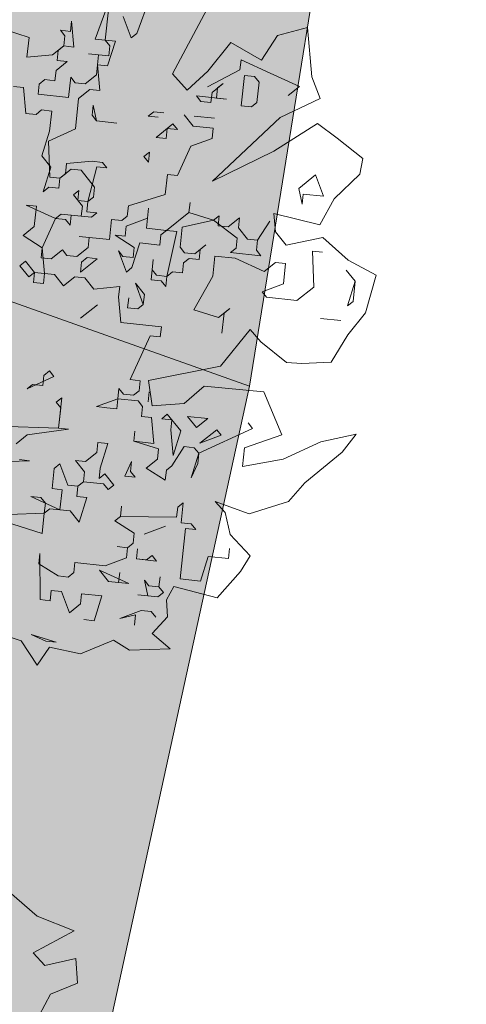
# Model space of a CAD drawing. Header units: metres. Extents: x -228 to 168, y -124 to 293.
# Tile 501 of 613: x 110.78 to 114.18, y 58.54 to 66.04. Entities that reach past the tile are written whole.
import ezdxf

# ---------------------------------------------------------------- set-up
doc = ezdxf.new("R2010")
doc.units = ezdxf.units.M
doc.header["$MEASUREMENT"] = 0
doc.layers.add('Bepflanzung.3 _ UMGEBUNG', color=7, linetype='Continuous')
doc.layers.add('Parzellen.3 _ UMGEBUNG', color=7, linetype='Continuous')

msp = doc.modelspace()

# ---------------------------------------------------------------- hatches: boundary and pattern name
at = {"layer": 'Parzellen.3 _ UMGEBUNG', "linetype": 'Continuous', "lineweight": 18, "true_color": 0xfafafa}
for points in [[(58.8694, 89.5409), (73.5372, 77.1035), (112.5289, 63.2488), (116.8218, 89.85), (121.5041, 103.873), (93.3194, 128.6806)], [(45.9368, 75.7239), (110.1974, 52.5824), (112.5289, 63.2488), (73.5372, 77.1035), (58.8694, 89.5409)]]:
    msp.add_hatch(color=7, dxfattribs=at).paths.add_polyline_path(points)

# ---------------------------------------------------------------- linework, layer by layer
at = {"layer": 'Bepflanzung.3 _ UMGEBUNG', "color": 33, "linetype": 'Continuous', "lineweight": 18, "true_color": 0xa89c73}
for p, q in [((111.354, 65.8936), (111.4639, 66.1929)), ((111.7797, 66.2368), (111.6698, 65.9375)), ((111.4557, 66.116), (111.4309, 65.8854)), ((111.9433, 65.6301), (112.2036, 66.1199)), ((111.6272, 65.9032), (111.5669, 66.0652)), ((110.6621, 65.9678), (110.8519, 65.9066)), ((111.1234, 65.9184), (111.0891, 65.9609)), ((111.0891, 65.9609), (111.1659, 65.9527)), ((111.1659, 65.9527), (111.1742, 66.0296)), ((111.1742, 66.0296), (111.192, 65.8332)), ((112.9697, 65.9821), (112.7418, 65.9223)), ((113.0032, 65.6067), (112.9697, 65.9821)), ((110.8519, 65.9066), (110.8337, 65.755)), ((111.1151, 65.8415), (111.1234, 65.9184)), ((111.4309, 65.8854), (111.354, 65.8936)), ((111.4652, 65.8428), (111.4309, 65.8854)), ((111.4309, 65.8854), (111.5078, 65.8771)), ((111.6698, 65.9375), (111.6272, 65.9032)), ((112.7418, 65.9223), (112.6195, 65.732)), ((111.03, 65.7728), (111.1151, 65.8415)), ((111.0726, 65.8071), (111.0643, 65.7303)), ((111.1151, 65.8415), (111.0726, 65.8071)), ((111.192, 65.8332), (111.1151, 65.8415)), ((111.5078, 65.8771), (111.4487, 65.689)), ((111.457, 65.7659), (111.4652, 65.8428)), ((112.3863, 65.8672), (112.2127, 65.6503)), ((112.6195, 65.732), (112.3863, 65.8672)), ((110.8337, 65.755), (111.03, 65.7728)), ((111.3801, 65.7742), (111.3032, 65.7824)), ((111.3032, 65.7824), (111.457, 65.7659)), ((111.3636, 65.6204), (111.3801, 65.7742)), ((112.4565, 65.6587), (112.4647, 65.7356)), ((112.4647, 65.7356), (112.6871, 65.634)), ((111.1412, 65.722), (111.0561, 65.6534)), ((111.0643, 65.7303), (111.1412, 65.722)), ((111.4487, 65.689), (111.3719, 65.6973)), ((111.3719, 65.6973), (111.3897, 65.5009)), ((112.2093, 65.5297), (112.4565, 65.6587)), ((110.9709, 65.5847), (110.9284, 65.5504)), ((111.0478, 65.5765), (110.9709, 65.5847)), ((111.0561, 65.6534), (111.0478, 65.5765)), ((111.1508, 65.4488), (111.1673, 65.6026)), ((111.1673, 65.6026), (111.2016, 65.56)), ((111.2785, 65.5518), (111.3636, 65.6204)), ((112.0552, 65.5036), (111.9433, 65.6301)), ((112.2127, 65.6503), (112.0552, 65.5036)), ((112.4661, 65.3855), (112.4908, 65.6161)), ((112.4908, 65.6161), (112.5677, 65.6079)), ((112.5677, 65.6079), (112.602, 65.5653)), ((112.6871, 65.634), (112.9095, 65.5324)), ((113.0669, 65.4407), (113.0032, 65.6067)), ((110.8089, 65.5244), (110.732, 65.5326)), ((110.8267, 65.328), (110.8089, 65.5244)), ((110.9284, 65.5504), (110.9201, 65.4735)), ((111.2016, 65.56), (111.2785, 65.5518)), ((111.3128, 65.5092), (111.2277, 65.4406)), ((111.3897, 65.5009), (111.3128, 65.5092)), ((112.2437, 65.4871), (112.3288, 65.5558)), ((112.2862, 65.5214), (112.278, 65.4446)), ((112.3288, 65.5558), (112.2862, 65.5214)), ((112.602, 65.5653), (112.5855, 65.4116)), ((112.9095, 65.5324), (112.8244, 65.4637)), ((110.9201, 65.4735), (111.1508, 65.4488)), ((111.2277, 65.4406), (111.2029, 65.2099)), ((112.3549, 65.4363), (112.1242, 65.461)), ((112.1242, 65.461), (112.1585, 65.4185)), ((112.2354, 65.4102), (112.2437, 65.4871)), ((112.278, 65.4446), (112.3549, 65.4363)), ((112.7636, 65.2967), (113.0669, 65.4407)), ((111.3389, 65.3897), (111.3306, 65.3129)), ((111.3649, 65.2703), (111.3389, 65.3897)), ((112.1585, 65.4185), (112.2354, 65.4102)), ((112.5429, 65.3772), (112.4661, 65.3855)), ((112.5855, 65.4116), (112.5429, 65.3772)), ((110.9036, 65.3198), (110.8267, 65.328)), ((110.9462, 65.3541), (110.9036, 65.3198)), ((111.0231, 65.3458), (110.9462, 65.3541)), ((111.0066, 65.1921), (111.0231, 65.3458)), ((111.3306, 65.3129), (111.3649, 65.2703)), ((111.7576, 65.3059), (111.8002, 65.3403)), ((111.8345, 65.2977), (111.7576, 65.3059)), ((111.8002, 65.3403), (111.8771, 65.332)), ((112.0995, 65.2304), (112.0308, 65.3155)), ((112.1077, 65.3073), (112.2615, 65.2908)), ((112.2615, 65.2908), (112.1077, 65.3073)), ((112.2482, 64.8122), (112.7636, 65.2967)), ((111.2029, 65.2099), (110.9983, 65.1152)), ((111.3649, 65.2703), (111.5187, 65.2538)), ((111.5187, 65.2538), (111.3649, 65.2703)), ((111.818, 65.1439), (111.9457, 65.2469)), ((111.9031, 65.2126), (111.8949, 65.1357)), ((111.98, 65.2043), (111.9031, 65.2126)), ((111.9457, 65.2469), (111.98, 65.2043)), ((112.2532, 65.2139), (112.0995, 65.2304)), ((112.245, 65.137), (112.2532, 65.2139)), ((113.0476, 65.2499), (112.7143, 65.0403)), ((113.196, 65.1391), (113.0476, 65.2499)), ((110.9475, 65.004), (111.0066, 65.1921)), ((111.8949, 65.1357), (111.818, 65.1439)), ((112.083, 65.0766), (112.245, 65.137)), ((113.3914, 64.9846), (113.196, 65.1391)), ((110.9983, 65.1152), (111.0079, 64.842)), ((111.9814, 64.8542), (112.083, 65.0766)), ((111.0162, 64.9189), (110.9475, 65.004)), ((111.7246, 64.9984), (111.7672, 65.0327)), ((111.7589, 64.9558), (111.7246, 64.9984)), ((111.7672, 65.0327), (111.7589, 64.9558)), ((112.7143, 65.0403), (112.2482, 64.8122)), ((113.3683, 64.8644), (113.3914, 64.9846)), ((110.9571, 64.7308), (111.0162, 64.9189)), ((111.1274, 64.868), (111.1356, 64.9449)), ((111.1356, 64.9449), (111.332, 64.9628)), ((111.3663, 64.9202), (111.299, 64.6552)), ((111.332, 64.9628), (111.4088, 64.9545)), ((111.4432, 64.9119), (111.3663, 64.9202)), ((111.4088, 64.9545), (111.4432, 64.9119)), ((111.0079, 64.842), (111.0848, 64.8337)), ((111.0848, 64.8337), (111.0766, 64.7568)), ((111.1699, 64.9024), (111.0848, 64.8337)), ((111.0848, 64.8337), (111.1274, 64.868)), ((111.2468, 64.8941), (111.1699, 64.9024)), ((111.3498, 64.7664), (111.2468, 64.8941)), ((111.888, 64.7087), (111.9045, 64.8625)), ((111.9045, 64.8625), (111.9814, 64.8542)), ((112.904, 64.7553), (113.0317, 64.8582)), ((113.0317, 64.8582), (113.0921, 64.6962)), ((113.1737, 64.6767), (113.3683, 64.8644)), ((110.9997, 64.7651), (110.9571, 64.7308)), ((111.0766, 64.7568), (110.9997, 64.7651)), ((111.3415, 64.6895), (111.3498, 64.7664)), ((111.1878, 64.706), (111.2303, 64.7403)), ((111.2564, 64.6209), (111.1878, 64.706)), ((111.2303, 64.7403), (111.2221, 64.6635)), ((111.299, 64.6552), (111.3415, 64.6895)), ((111.6065, 64.6222), (111.888, 64.7087)), ((112.93, 64.6358), (112.904, 64.7553)), ((112.9383, 64.7127), (112.93, 64.6358)), ((113.0921, 64.6962), (112.9383, 64.7127)), ((110.9063, 64.6196), (110.8294, 64.6278)), ((110.8294, 64.6278), (111.0518, 64.5262)), ((110.8898, 64.4658), (110.9063, 64.6196)), ((111.2221, 64.6635), (111.299, 64.6552)), ((111.2482, 64.544), (111.2564, 64.6209)), ((111.299, 64.6552), (111.2907, 64.5783)), ((111.5983, 64.5453), (111.6065, 64.6222)), ((112.0678, 64.5728), (112.0761, 64.6496)), ((112.0761, 64.6496), (112.0678, 64.5728)), ((113.0646, 64.4777), (113.1737, 64.6767)), ((111.0518, 64.5262), (111.0944, 64.5605)), ((111.0944, 64.5605), (111.2482, 64.544)), ((111.1713, 64.5523), (111.163, 64.4754)), ((111.325, 64.5358), (111.1713, 64.5523)), ((111.2907, 64.5783), (111.3676, 64.5701)), ((111.3676, 64.5701), (111.325, 64.5358)), ((111.5557, 64.511), (111.5983, 64.5453)), ((111.7603, 64.6057), (111.7438, 64.452)), ((111.752, 64.5289), (111.7603, 64.6057)), ((111.8976, 64.4355), (112.0678, 64.5728)), ((112.0678, 64.5728), (112.2559, 64.5137)), ((112.2559, 64.5137), (112.2985, 64.548)), ((112.2985, 64.548), (112.2902, 64.4711)), ((112.3671, 64.4629), (112.4522, 64.5315)), ((112.4522, 64.5315), (112.444, 64.4546)), ((112.7269, 64.4261), (112.7144, 64.5638)), ((112.7144, 64.5638), (113.0646, 64.4777)), ((110.8047, 64.3972), (110.8898, 64.4658)), ((111.0518, 64.5262), (110.9502, 64.3038)), ((111.1287, 64.5179), (111.0518, 64.5262)), ((111.163, 64.4754), (111.1287, 64.5179)), ((111.4623, 64.3655), (111.4788, 64.5193)), ((111.4788, 64.5193), (111.5557, 64.511)), ((111.5818, 64.3916), (111.59, 64.4685)), ((111.59, 64.4685), (111.752, 64.5289)), ((112.017, 64.4615), (112.0005, 64.3078)), ((112.2559, 64.5137), (112.017, 64.4615)), ((112.4357, 64.3777), (112.2559, 64.5137)), ((112.2902, 64.4711), (112.3671, 64.4629)), ((112.5895, 64.3613), (112.6829, 64.5068)), ((112.6829, 64.5068), (112.5895, 64.3613)), ((110.9502, 64.3038), (110.8047, 64.3972)), ((111.3085, 64.382), (111.2317, 64.3902)), ((111.2317, 64.3902), (111.4623, 64.3655)), ((111.3003, 64.3051), (111.3085, 64.382)), ((111.6504, 64.3064), (111.5049, 64.3998)), ((111.5049, 64.3998), (111.5818, 64.3916)), ((111.7438, 64.452), (111.8976, 64.4355)), ((111.855, 64.4012), (111.8467, 64.3243)), ((111.8976, 64.4355), (111.855, 64.4012)), ((111.9744, 64.4272), (111.8976, 64.4355)), ((111.8989, 64.0854), (111.9744, 64.4272)), ((112.444, 64.4546), (112.5126, 64.3695)), ((112.8087, 64.3246), (112.7269, 64.4261)), ((113.0875, 64.382), (112.8087, 64.3246)), ((113.2806, 64.2098), (113.0875, 64.382)), ((111.693, 64.3408), (111.6339, 64.1527)), ((111.6422, 64.2296), (111.6504, 64.3064)), ((111.8467, 64.3243), (111.693, 64.3408)), ((112.0005, 64.3078), (112.0348, 64.2652)), ((112.1117, 64.257), (112.1968, 64.3256)), ((112.1968, 64.3256), (112.1543, 64.2913)), ((112.4275, 64.3009), (112.4357, 64.3777)), ((112.5126, 64.3695), (112.5895, 64.3613)), ((112.5895, 64.3613), (112.5813, 64.2844)), ((110.9502, 64.3038), (110.942, 64.2269)), ((110.968, 64.1074), (110.9502, 64.3038)), ((111.0188, 64.2186), (111.104, 64.2873)), ((111.104, 64.2873), (111.1383, 64.2447)), ((111.1383, 64.2447), (111.2152, 64.2365)), ((111.2152, 64.2365), (111.3003, 64.3051)), ((111.5913, 64.1184), (111.531, 64.2804)), ((111.531, 64.2804), (111.5653, 64.2378)), ((111.5653, 64.2378), (111.6422, 64.2296)), ((112.0348, 64.2652), (112.1117, 64.257)), ((112.1543, 64.2913), (112.146, 64.2144)), ((112.2655, 64.2405), (112.249, 64.0867)), ((112.4193, 64.224), (112.2655, 64.2405)), ((112.3849, 64.2665), (112.4275, 64.3009)), ((112.6156, 64.2418), (112.3849, 64.2665)), ((112.5813, 64.2844), (112.6156, 64.2418)), ((113.0851, 64.2692), (113.0083, 64.2775)), ((113.0083, 64.2775), (113.0178, 64.0042)), ((110.7799, 64.1665), (110.8225, 64.2008)), ((110.8486, 64.0814), (110.7799, 64.1665)), ((110.8225, 64.2008), (110.8911, 64.1157)), ((110.942, 64.2269), (111.0188, 64.2186)), ((111.3689, 64.22), (111.2412, 64.117)), ((111.2412, 64.117), (111.2495, 64.1939)), ((111.2495, 64.1939), (111.2921, 64.2282)), ((111.2921, 64.2282), (111.3689, 64.22)), ((111.7794, 64.0593), (111.7959, 64.2131)), ((111.7959, 64.2131), (111.7877, 64.1362)), ((112.0266, 64.1883), (112.0183, 64.1114)), ((112.0691, 64.2226), (112.0266, 64.1883)), ((112.146, 64.2144), (112.0691, 64.2226)), ((112.6417, 64.1224), (112.4193, 64.224)), ((112.7268, 64.191), (112.6417, 64.1224)), ((112.8037, 64.1827), (112.7268, 64.191)), ((112.7872, 64.029), (112.8037, 64.1827)), ((113.4931, 64.0952), (113.2806, 64.2098)), ((110.8911, 64.1157), (110.8486, 64.0814)), ((110.8829, 64.0388), (110.8911, 64.1157)), ((110.8911, 64.1157), (110.968, 64.1074)), ((110.968, 64.1074), (110.9598, 64.0306)), ((111.0449, 64.0992), (110.968, 64.1074)), ((111.1135, 64.0141), (111.0449, 64.0992)), ((111.1987, 64.0827), (111.1135, 64.0141)), ((111.2756, 64.0745), (111.1987, 64.0827)), ((111.6339, 64.1527), (111.5913, 64.1184)), ((111.7877, 64.1362), (111.822, 64.0936)), ((111.822, 64.0936), (111.8989, 64.0854)), ((111.8989, 64.0854), (111.8906, 64.0085)), ((111.9415, 64.1197), (111.8989, 64.0854)), ((112.0183, 64.1114), (111.9415, 64.1197)), ((112.249, 64.0867), (112.1048, 63.83)), ((113.3336, 64.0481), (113.265, 64.1333)), ((113.413, 63.8073), (113.4931, 64.0952)), ((110.9598, 64.0306), (110.8829, 64.0388)), ((111.3442, 63.9893), (111.2756, 64.0745)), ((111.5405, 64.0072), (111.3442, 63.9893)), ((111.5323, 63.9303), (111.5405, 64.0072)), ((111.7204, 63.8712), (111.66, 64.0332)), ((111.66, 64.0332), (111.7286, 63.9481)), ((111.8563, 64.0511), (111.7794, 64.0593)), ((111.8906, 64.0085), (111.8563, 64.0511)), ((112.6252, 63.9686), (112.7872, 64.029)), ((113.2746, 63.8601), (113.3336, 64.0481)), ((113.3336, 64.0481), (113.3171, 63.8944)), ((111.7286, 63.9481), (111.7204, 63.8712)), ((112.6595, 63.926), (112.6252, 63.9686)), ((113.0178, 64.0042), (112.8901, 63.9013)), ((111.3703, 63.8699), (111.2426, 63.7669)), ((111.5501, 63.7339), (111.5323, 63.9303)), ((111.6009, 63.8451), (111.6092, 63.922)), ((111.6092, 63.922), (111.6009, 63.8451)), ((111.7204, 63.8712), (111.6778, 63.8369)), ((111.6778, 63.8369), (111.7204, 63.8712)), ((112.8901, 63.9013), (112.6595, 63.926)), ((113.3171, 63.8944), (113.2746, 63.8601)), ((111.6778, 63.8369), (111.6009, 63.8451)), ((111.6009, 63.8451), (111.6778, 63.8369)), ((112.1048, 63.83), (112.2929, 63.7709)), ((112.2929, 63.7709), (112.378, 63.8396)), ((112.3355, 63.8052), (112.319, 63.6515)), ((112.378, 63.8396), (112.3355, 63.8052)), ((113.2776, 63.6392), (113.413, 63.8073)), ((111.8577, 63.7009), (111.5501, 63.7339)), ((113.2238, 63.7488), (113.07, 63.7653)), ((113.07, 63.7653), (113.2238, 63.7488)), ((111.6201, 63.2987), (111.7725, 63.6323)), ((111.7725, 63.6323), (111.8494, 63.6241)), ((111.8494, 63.6241), (111.8577, 63.7009)), ((112.3085, 63.4012), (112.5348, 63.6804)), ((112.5348, 63.6804), (112.6152, 63.5875)), ((113.1505, 63.4314), (113.2776, 63.6392)), ((112.6152, 63.5875), (112.811, 63.4302)), ((112.811, 63.4302), (112.9279, 63.4203)), ((112.9279, 63.4203), (113.1505, 63.4314)), ((110.9542, 63.2535), (110.9624, 63.3303)), ((110.9624, 63.3303), (111.005, 63.3647)), ((111.005, 63.3647), (111.0393, 63.3221)), ((111.7602, 63.2921), (112.3085, 63.4012)), ((111.0393, 63.3221), (110.8347, 63.2274)), ((110.8347, 63.2274), (110.8773, 63.2617)), ((110.8773, 63.2617), (110.9542, 63.2535)), ((111.697, 63.2905), (111.6201, 63.2987)), ((111.6887, 63.2136), (111.697, 63.2905)), ((111.7885, 63.0982), (111.7602, 63.2921)), ((111.5267, 63.1532), (111.535, 63.2301)), ((111.535, 63.2301), (111.5693, 63.1875)), ((111.5693, 63.1875), (111.6462, 63.1792)), ((111.6462, 63.1792), (111.6887, 63.2136)), ((111.7574, 63.1284), (111.7656, 63.2053)), ((112.1848, 63.2487), (112.0303, 63.1159)), ((112.6369, 63.2068), (112.1848, 63.2487)), ((112.7764, 62.8772), (112.6369, 63.2068)), ((111.0572, 63.1258), (111.0997, 63.1601)), ((111.0915, 63.0832), (111.0572, 63.1258)), ((111.0997, 63.1601), (111.075, 62.9294)), ((111.3647, 63.0928), (111.5267, 63.1532)), ((111.5267, 63.1532), (111.5185, 63.0763)), ((111.6805, 63.1367), (111.5267, 63.1532)), ((111.7148, 63.0941), (111.6805, 63.1367)), ((112.0303, 63.1159), (111.7885, 63.0982)), ((111.075, 62.9294), (111.0915, 63.0832)), ((111.4416, 63.0845), (111.3647, 63.0928)), ((111.5185, 63.0763), (111.4416, 63.0845)), ((111.7066, 63.0172), (111.7148, 63.0941)), ((111.8603, 63.0007), (111.9029, 63.0351)), ((111.9029, 63.0351), (112.0058, 62.9074)), ((111.7834, 63.009), (111.7066, 63.0172)), ((111.8013, 62.8127), (111.7834, 63.009)), ((111.9372, 62.9925), (111.8603, 63.0007)), ((111.929, 62.9156), (111.9372, 62.9925)), ((112.1253, 62.9334), (112.0567, 63.0186)), ((112.0567, 63.0186), (112.2104, 63.0021)), ((112.2104, 63.0021), (112.1253, 62.9334)), ((112.518, 62.9691), (112.5523, 62.9265)), ((110.5711, 62.9446), (111.075, 62.9294)), ((111.1519, 62.9212), (110.8361, 62.8773)), ((111.075, 62.9294), (111.1519, 62.9212)), ((111.6475, 62.8291), (111.6557, 62.906)), ((111.6557, 62.906), (111.6475, 62.8291)), ((111.9468, 62.7193), (111.929, 62.9156)), ((112.0058, 62.9074), (111.9468, 62.7193)), ((112.5523, 62.9265), (112.1431, 62.7371)), ((112.1514, 62.814), (112.2791, 62.9169)), ((112.2791, 62.9169), (112.3134, 62.8744)), ((113.3411, 62.8826), (113.0731, 62.8241)), ((113.2338, 62.7469), (113.3411, 62.8826)), ((110.8361, 62.8773), (110.751, 62.8086)), ((111.366, 62.7427), (111.3743, 62.8196)), ((111.3743, 62.8196), (111.4512, 62.8113)), ((111.4512, 62.8113), (111.3921, 62.6232)), ((111.8356, 62.7701), (111.6475, 62.8291)), ((111.6475, 62.8291), (111.8013, 62.8127)), ((112.3134, 62.8744), (112.1514, 62.814)), ((112.4901, 62.7776), (112.7764, 62.8772)), ((113.0731, 62.8241), (112.7862, 62.6913)), ((111.2809, 62.674), (111.366, 62.7427)), ((111.8273, 62.6932), (111.8356, 62.7701)), ((112.0319, 62.7879), (111.9385, 62.6424)), ((112.1088, 62.7797), (112.0319, 62.7879)), ((112.1431, 62.7371), (112.0841, 62.549)), ((112.1431, 62.7371), (112.1088, 62.7797)), ((112.1349, 62.6602), (112.1431, 62.7371)), ((112.4751, 62.6374), (112.4901, 62.7776)), ((112.9507, 62.513), (113.2338, 62.7469)), ((110.5807, 62.6714), (110.8539, 62.681)), ((110.8539, 62.681), (110.777, 62.6892)), ((111.042, 62.6219), (111.0846, 62.6562)), ((111.0846, 62.6562), (111.145, 62.4942)), ((111.2727, 62.5972), (111.204, 62.6823)), ((111.204, 62.6823), (111.2809, 62.674)), ((111.5802, 62.5642), (111.631, 62.6754)), ((111.631, 62.6754), (111.6228, 62.5985)), ((111.7422, 62.6246), (111.8273, 62.6932)), ((112.0841, 62.549), (112.1349, 62.6602)), ((112.7862, 62.6913), (112.4751, 62.6374)), ((111.0255, 62.4681), (111.042, 62.6219)), ((111.2644, 62.5203), (111.2727, 62.5972)), ((111.3921, 62.6232), (111.3839, 62.5463)), ((111.3839, 62.5463), (111.4264, 62.5807)), ((111.4264, 62.5807), (111.4951, 62.4955)), ((111.6228, 62.5985), (111.6571, 62.5559)), ((111.8877, 62.5312), (111.7422, 62.6246)), ((111.896, 62.6081), (111.8877, 62.5312)), ((111.9385, 62.6424), (111.896, 62.6081)), ((111.2218, 62.486), (111.2644, 62.5203)), ((111.2644, 62.5203), (111.2218, 62.486)), ((111.4182, 62.5038), (111.2644, 62.5203)), ((111.6571, 62.5559), (111.5802, 62.5642)), ((112.8269, 62.3707), (112.9507, 62.513)), ((111.1024, 62.4599), (111.0255, 62.4681)), ((111.0859, 62.3061), (111.1024, 62.4599)), ((111.145, 62.4942), (111.2218, 62.486)), ((111.2218, 62.486), (111.2136, 62.4091)), ((111.4525, 62.4612), (111.4182, 62.5038)), ((111.4951, 62.4955), (111.4525, 62.4612)), ((110.9404, 62.3995), (110.8635, 62.4077)), ((110.8635, 62.4077), (111.0859, 62.3061)), ((110.9747, 62.3569), (110.9404, 62.3995)), ((110.9664, 62.28), (110.9747, 62.3569)), ((111.2136, 62.4091), (111.2905, 62.4008)), ((111.2905, 62.4008), (111.2314, 62.2127)), ((111.9824, 62.3266), (112.025, 62.3609)), ((112.025, 62.3609), (112.0085, 62.2072)), ((112.3447, 62.2861), (112.2666, 62.3708)), ((112.2666, 62.3708), (112.5253, 62.2749)), ((112.5253, 62.2749), (112.8269, 62.3707)), ((110.6932, 62.2705), (110.9664, 62.28)), ((110.9664, 62.28), (110.95, 62.1263)), ((111.009, 62.3144), (110.9664, 62.28)), ((111.1628, 62.2979), (111.009, 62.3144)), ((111.2314, 62.2127), (111.1628, 62.2979)), ((111.5472, 62.2566), (111.5555, 62.3335)), ((111.5555, 62.3335), (111.5472, 62.2566)), ((111.9742, 62.2497), (111.9824, 62.3266)), ((112.3813, 62.1186), (112.3447, 62.2861)), ((110.95, 62.1263), (110.5738, 62.2444)), ((111.5046, 62.2223), (111.5472, 62.2566)), ((111.6502, 62.1289), (111.5046, 62.2223)), ((111.5472, 62.2566), (111.9742, 62.2497)), ((112.0085, 62.2072), (112.0854, 62.1989)), ((111.8891, 62.1811), (111.727, 62.1207)), ((111.727, 62.1207), (111.8891, 62.1811)), ((112.0428, 62.1646), (112.0016, 61.7802)), ((112.1197, 62.1563), (112.0428, 62.1646)), ((112.0854, 62.1989), (112.1197, 62.1563)), ((111.6419, 62.0521), (111.6502, 62.1289)), ((112.5328, 61.9552), (112.3813, 62.1186)), ((111.5993, 62.0177), (111.5225, 62.026)), ((111.5225, 62.026), (111.5993, 62.0177)), ((111.5911, 61.9408), (111.5993, 62.0177)), ((111.5993, 62.0177), (111.6419, 62.0521)), ((111.668, 61.9326), (111.6762, 62.0095)), ((111.6762, 62.0095), (111.668, 61.9326)), ((112.3682, 61.9353), (112.3764, 62.0122)), ((110.9335, 61.9725), (110.9252, 61.8956)), ((110.9348, 61.6224), (110.9335, 61.9725)), ((111.1902, 61.8283), (111.1984, 61.9052)), ((111.1984, 61.9052), (111.4291, 61.8805)), ((111.4291, 61.8805), (111.5911, 61.9408)), ((111.8218, 61.9161), (111.668, 61.9326)), ((111.668, 61.9326), (111.7449, 61.9244)), ((111.7449, 61.9244), (111.7874, 61.9587)), ((111.7874, 61.9587), (111.8218, 61.9161)), ((112.1554, 61.7637), (112.2144, 61.9518)), ((112.2144, 61.9518), (112.3682, 61.9353)), ((112.4602, 61.8375), (112.5328, 61.9552)), ((110.9252, 61.8956), (111.0707, 61.8022)), ((111.6089, 61.7445), (111.3865, 61.8461)), ((111.3865, 61.8461), (111.4552, 61.761)), ((111.532, 61.7528), (111.5403, 61.8296)), ((111.5403, 61.8296), (111.532, 61.7528)), ((112.2821, 61.6368), (112.4602, 61.8375)), ((111.0707, 61.8022), (111.1476, 61.794)), ((111.1476, 61.794), (111.1902, 61.8283)), ((111.4552, 61.761), (111.532, 61.7528)), ((111.7545, 61.6511), (111.7284, 61.7706)), ((111.7284, 61.7706), (111.7627, 61.728)), ((111.8396, 61.7198), (111.8478, 61.7967)), ((111.8478, 61.7967), (111.8396, 61.7198)), ((112.0016, 61.7802), (112.1554, 61.7637)), ((111.0199, 61.691), (111.0117, 61.6141)), ((111.0968, 61.6828), (111.0199, 61.691)), ((111.1572, 61.5208), (111.0968, 61.6828)), ((111.532, 61.7528), (111.6089, 61.7445)), ((111.7627, 61.728), (111.8396, 61.7198)), ((111.8396, 61.7198), (111.8739, 61.6772)), ((111.8958, 61.62), (111.9517, 61.723)), ((111.9517, 61.723), (112.2821, 61.6368)), ((111.0117, 61.6141), (110.9348, 61.6224)), ((111.2506, 61.6663), (111.2423, 61.5894)), ((111.4043, 61.6498), (111.2506, 61.6663)), ((111.3453, 61.4617), (111.4043, 61.6498)), ((111.8313, 61.6429), (111.6776, 61.6594)), ((111.6776, 61.6594), (111.7545, 61.6511)), ((111.8739, 61.6772), (111.8313, 61.6429)), ((111.9056, 61.4902), (111.8958, 61.62)), ((111.2423, 61.5894), (111.1572, 61.5208)), ((111.5416, 61.4795), (111.7036, 61.5399)), ((111.7036, 61.5399), (111.7805, 61.5317)), ((111.7805, 61.5317), (111.8148, 61.4891)), ((111.2684, 61.47), (111.3453, 61.4617)), ((111.6611, 61.5056), (111.5416, 61.4795)), ((111.6528, 61.4287), (111.6611, 61.5056)), ((111.7879, 61.3644), (111.9056, 61.4902)), ((110.5737, 61.3801), (110.7895, 61.3079)), ((110.7895, 61.3079), (110.9133, 61.1216)), ((110.9787, 61.3066), (110.8675, 61.3574)), ((110.8675, 61.3574), (111.0556, 61.2984)), ((111.0556, 61.2984), (110.9787, 61.3066)), ((111.2424, 61.2102), (111.4935, 61.3142)), ((111.4935, 61.3142), (111.6159, 61.2377)), ((111.924, 61.246), (111.7879, 61.3644)), ((110.9133, 61.1216), (111.0066, 61.2609)), ((111.0066, 61.2609), (111.2424, 61.2102)), ((111.6159, 61.2377), (111.924, 61.246)), ((110.9132, 59.2096), (110.7001, 59.3956)), ((111.1926, 59.098), (110.9132, 59.2096)), ((110.8823, 58.9304), (111.1926, 59.098)), ((110.97, 58.8338), (110.8823, 58.9304)), ((111.2069, 58.887), (110.97, 58.8338)), ((111.2197, 58.6989), (111.2069, 58.887)), ((111.0127, 58.6163), (111.2197, 58.6989)), ((110.7524, 58.1265), (111.0127, 58.6163))]:
    msp.add_line(p, q, dxfattribs=at)
at = {"layer": 'Parzellen.3 _ UMGEBUNG', "color": 253, "linetype": 'Continuous', "lineweight": 18, "true_color": 0x9f9f9f, "flags": 128}
for points in [[(58.8694, 89.5409), (93.3194, 128.6806), (121.5041, 103.873), (116.8218, 89.85), (112.5289, 63.2488), (73.5372, 77.1035)], [(45.9368, 75.7239), (58.8694, 89.5409), (73.5372, 77.1035), (112.5289, 63.2488), (110.1974, 52.5824)]]:
    msp.add_lwpolyline(points, close=True, dxfattribs=at)

doc.saveas('drawing.dxf')
